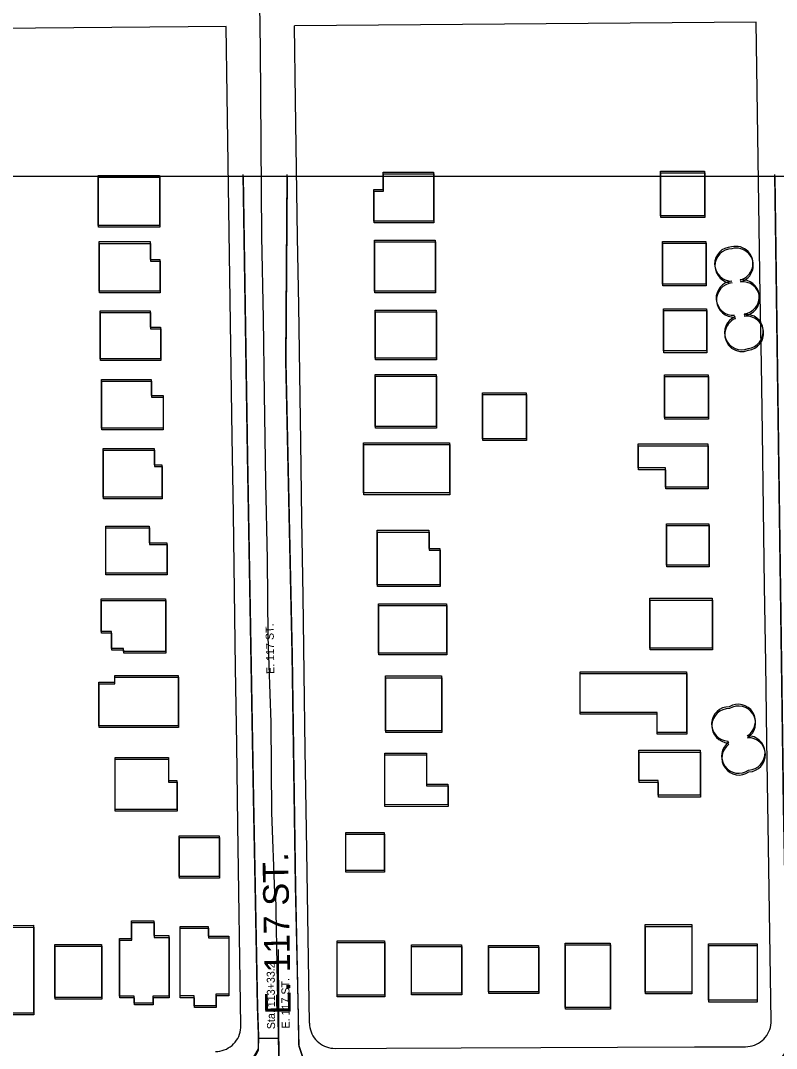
# Model space of a CAD drawing. Extents: x -25029 to 2274964, y -81170 to 687028.
# Drawn here: x 6380 to 6822, y -65259 to -64657 of the extents above; entities that cross this region are included whole.
import ezdxf

# ---------------------------------------------------------------- set-up
doc = ezdxf.new("R2010")
doc.units = 0
for name, color, linetype in [('60', 7, 'Continuous'), ('81911BEA - GE_X_CL_20', 7, 'Continuous'), ('81911BEA - GE_X_CL_50', 7, 'Continuous'), ('81911BEA - RW_X_Fee_RW', 7, 'Continuous'), ('BLDG', 7, 'Continuous'), ('GE_X_CL_2000', 7, 'Continuous'), ('PM_P_Stop_Line', 7, 'Continuous'), ('ROAD', 7, 'Continuous'), ('ROAD-NAME', 7, 'Continuous'), ('TREES', 7, 'Continuous')]:
    doc.layers.add(name, color=color, linetype=linetype)

msp = doc.modelspace()

# ---------------------------------------------------------------- linework, layer by layer
at = {"layer": '60'}
msp.add_lwpolyline([(5251.64, -64748.36), (10251.64, -64748.36), (10251.64, -68748.36), (5251.64, -68748.36)], close=True, dxfattribs=at)
at = {"layer": '81911BEA - GE_X_CL_20'}
msp.add_line((6529.29, -65167.69), (6531.62, -65290.2), dxfattribs=at)
at = {"layer": '81911BEA - GE_X_CL_50'}
msp.add_line((6531.6, -65287.7), (6531.09, -65200.65), dxfattribs=at)
at = {"layer": '81911BEA - RW_X_Fee_RW'}
for p, q in [((6500.46, -64660.81), (6220.46, -64663.14)), ((6810.47, -64658.22), (6540.46, -64660.47))]:
    msp.add_line(p, q, dxfattribs=at)
for points in [[(6509.18, -65245.17), (6507.43, -65127.69), (6506.73, -65080.82), (6506.06, -65035.83), (6505.39, -64990.83), (6504.72, -64945.84), (6504.04, -64900.84), (6503.45, -64860.85), (6502.85, -64820.85), (6502.25, -64780.85), (6501.66, -64740.86), (6501.06, -64700.86), (6500.46, -64660.81)], [(6549.18, -65243.74), (6547.49, -65130.45), (6546.79, -65083.95), (6546.12, -65038.95), (6545.45, -64993.96), (6544.78, -64948.97), (6544.1, -64903.97), (6543.51, -64863.97), (6542.91, -64823.98), (6542.31, -64783.98), (6541.71, -64743.99), (6541.11, -64703.99), (6540.46, -64660.47)], [(6819.2, -65242.29), (6817.49, -65127.59), (6816.75, -65078.18), (6816.07, -65033.18), (6815.4, -64988.18), (6814.73, -64943.19), (6814.06, -64898.2), (6813.46, -64858.2), (6812.86, -64818.2), (6812.26, -64778.21), (6811.66, -64738.21), (6811.07, -64698.22), (6810.47, -64658.22)], [(6549.18, -65243.74), (6549.26, -65245.04), (6549.45, -65246.32), (6549.75, -65247.59), (6550.15, -65248.82), (6550.66, -65250.02), (6551.28, -65251.16), (6551.99, -65252.25), (6552.79, -65253.27), (6553.68, -65254.22), (6554.64, -65255.09), (6555.68, -65255.87), (6556.78, -65256.56), (6557.94, -65257.16), (6559.14, -65257.65), (6560.39, -65258.03), (6561.66, -65258.3), (6562.95, -65258.46), (6564.25, -65258.52)], [(6804.26, -65257.51), (6805.58, -65257.45), (6806.89, -65257.27), (6808.17, -65256.98), (6809.42, -65256.57), (6810.64, -65256.06), (6811.8, -65255.44), (6812.91, -65254.73), (6813.95, -65253.92), (6814.91, -65253.02), (6815.79, -65252.04), (6816.58, -65250.98), (6817.28, -65249.86), (6817.87, -65248.69), (6818.36, -65247.46), (6818.74, -65246.2), (6819.01, -65244.91), (6819.16, -65243.6), (6819.2, -65242.29)], [(6494.25, -65260.31), (6495.56, -65260.25), (6496.87, -65260.07), (6498.15, -65259.78), (6499.41, -65259.37), (6500.62, -65258.86), (6501.78, -65258.24), (6502.89, -65257.53), (6503.93, -65256.72), (6504.89, -65255.82), (6505.77, -65254.84), (6506.56, -65253.78), (6507.26, -65252.66), (6507.85, -65251.49), (6508.34, -65250.27), (6508.72, -65249), (6508.99, -65247.71), (6509.14, -65246.41), (6509.18, -65245.17)], [(6564.25, -65258.52), (6594.35, -65258.39), (6637.98, -65258.21), (6684.43, -65258.01), (6729.43, -65257.83), (6774.43, -65257.64), (6804.26, -65257.51)]]:
    msp.add_lwpolyline(points, dxfattribs=at)
at = {"layer": 'BLDG'}
for points in [[(6586.94, -64756.08), (6592.37, -64756.08), (6592.37, -64745.91), (6621.74, -64745.91), (6621.74, -64774.63), (6586.94, -64774.63)], [(6780.17, -64771.49), (6754.57, -64771.49), (6754.57, -64745.42), (6780.17, -64745.42)], [(6461.58, -64747.88), (6461.58, -64777.14), (6425.58, -64777.14), (6425.58, -64747.88)], [(6461.78, -64748.88), (6461.78, -64778.14), (6425.78, -64778.14), (6425.78, -64748.88)], [(6587.14, -64757.1), (6592.57, -64757.1), (6592.57, -64746.93), (6621.94, -64746.93), (6621.94, -64775.65), (6587.14, -64775.65)], [(6780.37, -64772.53), (6754.77, -64772.53), (6754.77, -64746.46), (6780.37, -64746.46)], [(6456.16, -64786.63), (6456.17, -64797.04), (6461.68, -64797.04), (6461.68, -64815.59), (6426.3, -64815.59), (6426.29, -64786.63)], [(6456.36, -64787.63), (6456.36, -64798.04), (6461.87, -64798.04), (6461.87, -64816.59), (6426.49, -64816.59), (6426.49, -64787.63)], [(6622.73, -64785.79), (6622.74, -64815.64), (6587.27, -64815.64), (6587.26, -64785.79)], [(6622.93, -64786.81), (6622.93, -64816.66), (6587.46, -64816.66), (6587.46, -64786.81)], [(6755.75, -64811.52), (6755.74, -64786.51), (6780.93, -64786.51), (6780.94, -64811.52)], [(6755.94, -64812.56), (6755.94, -64787.55), (6781.13, -64787.55), (6781.13, -64812.56)], [(6456.11, -64827.01), (6456.11, -64836.66), (6462.06, -64836.66), (6462.06, -64855.12), (6426.86, -64855.12), (6426.86, -64827.01)], [(6456.3, -64828.01), (6456.3, -64837.66), (6462.25, -64837.66), (6462.25, -64856.12), (6427.05, -64856.12), (6427.05, -64828.01)], [(6623.24, -64826.68), (6623.24, -64854.71), (6587.67, -64854.71), (6587.67, -64826.68)], [(6623.43, -64827.7), (6623.43, -64855.73), (6587.86, -64855.73), (6587.86, -64827.7)], [(6756.34, -64850.55), (6756.34, -64825.9), (6781.48, -64825.9), (6781.48, -64850.55)], [(6756.53, -64851.59), (6756.53, -64826.94), (6781.67, -64826.94), (6781.67, -64851.59)], [(6623.37, -64864.33), (6623.38, -64894.75), (6587.72, -64894.75), (6587.71, -64864.33)], [(6623.56, -64865.35), (6623.56, -64895.77), (6587.9, -64895.77), (6587.9, -64865.35)], [(6756.85, -64889.41), (6756.84, -64864.48), (6782.38, -64864.48), (6782.39, -64889.41)], [(6757.03, -64890.45), (6757.03, -64865.52), (6782.57, -64865.52), (6782.57, -64890.45)], [(6456.61, -64867.24), (6456.62, -64876.64), (6463.58, -64876.64), (6463.58, -64895.78), (6427.64, -64895.78), (6427.63, -64867.24)], [(6456.8, -64868.24), (6456.8, -64877.64), (6463.76, -64877.64), (6463.76, -64896.78), (6427.82, -64896.78), (6427.82, -64868.24)], [(6675.92, -64901.97), (6650.46, -64901.97), (6650.45, -64875.07), (6675.91, -64875.07)], [(6676.1, -64903), (6650.64, -64903), (6650.64, -64876.1), (6676.1, -64876.1)], [(6458.44, -64907.61), (6458.44, -64917.09), (6462.86, -64917.09), (6462.86, -64936.11), (6428.57, -64936.11), (6428.57, -64907.61)], [(6631.18, -64933.62), (6580.74, -64933.63), (6580.74, -64904.22), (6631.18, -64904.21)], [(6631.36, -64934.65), (6580.92, -64934.65), (6580.92, -64905.24), (6631.36, -64905.24)], [(6782.17, -64930.22), (6757.35, -64930.22), (6757.35, -64919), (6741.44, -64919), (6741.44, -64904.94), (6782.17, -64904.94)], [(6782.35, -64931.26), (6757.53, -64931.26), (6757.53, -64920.04), (6741.62, -64920.04), (6741.62, -64905.98), (6782.35, -64905.98)], [(6458.62, -64908.61), (6458.62, -64918.09), (6463.04, -64918.09), (6463.04, -64937.11), (6428.75, -64937.11), (6428.75, -64908.61)], [(6455.51, -64953.1), (6455.52, -64962.85), (6465.76, -64962.84), (6465.76, -64980.48), (6430.07, -64980.49), (6430.06, -64953.1)], [(6455.69, -64954.1), (6455.69, -64963.85), (6465.93, -64963.85), (6465.93, -64981.49), (6430.24, -64981.49), (6430.24, -64954.1)], [(6619.08, -64955.44), (6619.09, -64966.1), (6625.46, -64966.1), (6625.46, -64987.38), (6588.86, -64987.38), (6588.85, -64955.44)], [(6619.26, -64956.46), (6619.26, -64967.12), (6625.63, -64967.12), (6625.63, -64988.4), (6589.03, -64988.4), (6589.03, -64956.46)], [(6782.74, -64951.65), (6782.75, -64975.82), (6758.06, -64975.82), (6758.05, -64951.65)], [(6782.92, -64952.69), (6782.92, -64976.86), (6758.23, -64976.86), (6758.23, -64952.69)], [(6440.45, -65026.4), (6440.45, -65024.53), (6433.4, -65024.53), (6433.4, -65014.66), (6427.5, -65014.66), (6427.5, -64995.59), (6465, -64995.58), (6465, -65026.39)], [(6440.62, -65027.4), (6440.62, -65025.53), (6433.57, -65025.53), (6433.57, -65015.66), (6427.67, -65015.66), (6427.67, -64996.59), (6465.17, -64996.59), (6465.17, -65027.4)], [(6629.39, -65027.32), (6589.65, -65027.33), (6589.65, -64998.48), (6629.39, -64998.47)], [(6784.72, -64995.22), (6784.72, -65024.33), (6748.25, -65024.33), (6748.25, -64995.22)], [(6784.89, -64996.26), (6784.89, -65025.37), (6748.42, -65025.37), (6748.42, -64996.26)], [(6629.56, -65028.35), (6589.82, -65028.35), (6589.82, -64999.5), (6629.56, -64999.5)], [(6472.5, -65069.82), (6426.12, -65069.83), (6426.12, -65044.27), (6435.32, -65044.27), (6435.32, -65040.4), (6472.5, -65040.39)], [(6626.38, -65040.68), (6626.38, -65072.66), (6593.67, -65072.66), (6593.67, -65040.68)], [(6752.47, -65073.75), (6752.47, -65062), (6707.44, -65062.01), (6707.43, -65038.24), (6769.64, -65038.23), (6769.65, -65073.75)], [(6752.63, -65074.79), (6752.63, -65063.04), (6707.6, -65063.04), (6707.6, -65039.27), (6769.81, -65039.27), (6769.81, -65074.79)], [(6472.66, -65070.83), (6426.28, -65070.83), (6426.28, -65045.27), (6435.48, -65045.27), (6435.48, -65041.4), (6472.66, -65041.4)], [(6626.54, -65041.7), (6626.54, -65073.68), (6593.83, -65073.68), (6593.83, -65041.7)], [(6466.7, -65088.26), (6466.7, -65101.72), (6471.65, -65101.72), (6471.65, -65118.78), (6435.52, -65118.79), (6435.52, -65088.27)], [(6617.57, -65085.85), (6617.57, -65103.92), (6630.13, -65103.91), (6630.13, -65115.94), (6593.23, -65115.95), (6593.23, -65085.85)], [(6617.73, -65086.87), (6617.73, -65104.94), (6630.29, -65104.94), (6630.29, -65116.97), (6593.39, -65116.97), (6593.39, -65086.87)], [(6777.63, -65110.43), (6753.18, -65110.43), (6753.18, -65101.85), (6741.81, -65101.85), (6741.81, -65084.12), (6777.63, -65084.12)], [(6777.79, -65111.47), (6753.34, -65111.47), (6753.34, -65102.89), (6741.97, -65102.89), (6741.97, -65085.16), (6777.79, -65085.16)], [(6466.86, -65089.27), (6466.86, -65102.73), (6471.81, -65102.73), (6471.81, -65119.79), (6435.68, -65119.79), (6435.68, -65089.27)], [(6496.4, -65134.22), (6496.4, -65157.97), (6473.03, -65157.97), (6473.03, -65134.22)], [(6496.55, -65135.23), (6496.55, -65158.98), (6473.18, -65158.98), (6473.18, -65135.23)], [(6592.91, -65132.24), (6592.91, -65154.42), (6570.42, -65154.42), (6570.42, -65132.24)], [(6593.06, -65133.26), (6593.06, -65155.44), (6570.57, -65155.44), (6570.57, -65133.26)], [(6458.24, -65183.87), (6458.24, -65192.55), (6467.05, -65192.54), (6467.06, -65227.88), (6457.64, -65227.89), (6457.64, -65232.11), (6446.71, -65232.11), (6446.71, -65228.01), (6438.1, -65228.01), (6438.09, -65194.23), (6445.21, -65194.23), (6445.21, -65183.87)], [(6458.39, -65184.87), (6458.39, -65193.55), (6467.2, -65193.55), (6467.2, -65228.89), (6457.78, -65228.89), (6457.78, -65233.11), (6446.85, -65233.11), (6446.85, -65229.01), (6438.24, -65229.01), (6438.24, -65195.23), (6445.36, -65195.23), (6445.36, -65184.87)], [(6387.83, -65186.52), (6387.84, -65237.97), (6359.53, -65237.98), (6359.52, -65186.53)], [(6387.98, -65187.52), (6387.98, -65238.97), (6359.67, -65238.97), (6359.67, -65187.52)], [(6489.98, -65187.26), (6489.98, -65192.84), (6502, -65192.84), (6502.01, -65226.73), (6494.51, -65226.73), (6494.51, -65233.55), (6481.78, -65233.55), (6481.78, -65227.84), (6473.54, -65227.84), (6473.53, -65187.26)], [(6490.13, -65188.27), (6490.13, -65193.85), (6502.15, -65193.85), (6502.15, -65227.74), (6494.65, -65227.74), (6494.65, -65234.56), (6481.92, -65234.56), (6481.92, -65228.85), (6473.68, -65228.85), (6473.68, -65188.27)], [(6772.72, -65186.08), (6772.73, -65225.59), (6745.51, -65225.59), (6745.5, -65186.08)], [(6772.87, -65187.12), (6772.87, -65226.63), (6745.65, -65226.63), (6745.65, -65187.12)], [(6593.16, -65195.54), (6593.17, -65227.36), (6565.37, -65227.36), (6565.36, -65195.54)], [(6593.31, -65196.56), (6593.31, -65228.38), (6565.51, -65228.38), (6565.51, -65196.56)], [(6725.04, -65196.96), (6725.05, -65234.59), (6698.72, -65234.6), (6698.71, -65196.97)], [(6427.62, -65197.71), (6427.63, -65228.76), (6400.38, -65228.76), (6400.37, -65197.71)], [(6427.77, -65198.71), (6427.77, -65229.76), (6400.52, -65229.76), (6400.52, -65198.71)], [(6638.2, -65197.91), (6638.21, -65226.22), (6608.84, -65226.23), (6608.83, -65197.92)], [(6638.35, -65198.94), (6638.35, -65227.25), (6608.98, -65227.25), (6608.98, -65198.94)], [(6683.23, -65198.36), (6683.24, -65225.36), (6654, -65225.36), (6653.99, -65198.36)], [(6683.38, -65199.39), (6683.38, -65226.39), (6654.14, -65226.39), (6654.14, -65199.39)], [(6725.19, -65198), (6725.19, -65235.63), (6698.86, -65235.63), (6698.86, -65198)], [(6810.93, -65197.35), (6810.94, -65230.38), (6782.53, -65230.39), (6782.52, -65197.36)], [(6811.08, -65198.4), (6811.08, -65231.43), (6782.67, -65231.43), (6782.67, -65198.4)]]:
    msp.add_lwpolyline(points, close=True, dxfattribs=at)
at = {"layer": 'GE_X_CL_2000'}
msp.add_lwpolyline([(6519.56, -64621.84), (6520.31, -64674.13), (6521.15, -64783.69), (6522.19, -64831.61), (6522.72, -64875.62), (6523.48, -64927.33), (6524.45, -64972.53), (6524.96, -65017.61), (6526.57, -65067.9), (6527.08, -65120.44), (6528.73, -65167.71)], dxfattribs=at)
at = {"layer": 'PM_P_Stop_Line'}
msp.add_line((6531.4, -65252.66), (6519.19, -65252.74), dxfattribs=at)
at = {"layer": 'ROAD'}
for points in [[(6510.22, -64747.35), (6512.78, -64911.36), (6516.26, -65111.54), (6518.61, -65233.99), (6519.21, -65250.42), (6519.13, -65258.72), (6516.4, -65263.85), (6510.99, -65269.67), (6504.75, -65273.31), (6500.04, -65274.21), (6472.95, -65274.91), (6256.36, -65275.83), (6243.11, -65276), (6236.89, -65273.88), (6230.07, -65267.81), (6225.44, -65260.66), (6223.26, -65251.6), (6221.32, -65178.16), (6218.22, -64987.75), (6215.93, -64850.42), (6215.96, -64747.39)], [(6510.42, -64748.36), (6512.96, -64912.37), (6516.42, -65112.55), (6518.75, -65235), (6519.35, -65251.43), (6519.27, -65259.73), (6516.54, -65264.86), (6511.13, -65270.68), (6504.89, -65274.32), (6500.18, -65275.22), (6473.09, -65275.92), (6256.5, -65276.81), (6243.25, -65276.98), (6237.03, -65274.86), (6230.21, -65268.79), (6225.58, -65261.64), (6223.4, -65252.58), (6221.47, -65179.14), (6218.39, -64988.73), (6216.12, -64851.39), (6216.16, -64748.36)], [(6821.19, -64747.31), (6823.96, -64946.94), (6826.3, -65117.3), (6828.79, -65244.19), (6828.79, -65254.27), (6828.14, -65259.7), (6824.46, -65264.99), (6821.33, -65268.59), (6815.99, -65271.5), (6811.08, -65272.7), (6570.97, -65273.59), (6557.99, -65273.33), (6551.24, -65269.61), (6545.37, -65263.45), (6543.08, -65256.35), (6542.75, -65239.55), (6541.13, -65163.32), (6539.05, -65027.7), (6535.41, -64856.1), (6536.19, -64747.35)], [(6821.39, -64748.36), (6824.14, -64947.99), (6826.46, -65118.35), (6828.93, -65245.24), (6828.93, -65255.32), (6828.28, -65260.75), (6824.6, -65266.04), (6821.47, -65269.64), (6816.13, -65272.55), (6811.22, -65273.75), (6571.11, -65274.61), (6558.13, -65274.35), (6551.38, -65270.63), (6545.51, -65264.46), (6543.22, -65257.36), (6542.89, -65240.56), (6541.28, -65164.33), (6539.22, -65028.71), (6535.6, -64857.11), (6536.39, -64748.36)]]:
    msp.add_lwpolyline(points, dxfattribs=at)
at = {"layer": 'TREES'}
for centre, radius, start, end in [((6796.15, -64799.72), 10, 90.77412, 270.77412), ((6796.34, -64800.77), 10, 90.76712, 270.76712), ((6798.57, -64799.39), 10, 284.77287, 104.77287), ((6798.76, -64800.44), 10, 284.76587, 104.76587), ((6797.03, -64819.69), 10, 94.26144, 274.26144), ((6797.22, -64820.74), 10, 94.25444, 274.25444), ((6802.27, -64818.99), 10, 276.59582, 96.59582), ((6802.46, -64820.04), 10, 276.58882, 96.58882), ((6798, -64830.43), 0.194, 112.55373, 292.55373), ((6803.43, -64829.07), 0.146, 276.5783, 96.5783), ((6804.6, -64839.15), 10, 276.57834, 96.57834), ((6803.62, -64830.12), 0.146, 276.5713, 96.5713), ((6804.78, -64840.2), 10, 276.57134, 96.57134), ((6801.91, -64839.85), 10, 112.55373, 292.55373), ((6802.09, -64840.9), 10, 112.54673, 292.54673), ((6798.18, -64831.48), 0.194, 112.54673, 292.54673), ((6794.36, -65068.72), 10, 87.97954, 267.97954), ((6799.99, -65067.22), 10, 301.85469, 121.85469), ((6800.14, -65068.27), 10, 301.84769, 121.84769), ((6794.51, -65069.77), 10, 87.97254, 267.97254), ((6805.65, -65085.7), 10, 272.22893, 92.22893), ((6805.81, -65086.75), 10, 272.22193, 92.22193), ((6800.22, -65087.57), 10, 125.61419, 305.61419), ((6800.37, -65088.62), 10, 125.60719, 305.60719), ((6794.2, -65079.07), 0.412, 118.35715, 298.35715), ((6794.35, -65080.12), 0.412, 118.35015, 298.35015)]:
    msp.add_arc(centre, radius, start, end, dxfattribs=at)

# ---------------------------------------------------------------- texts
at = {"layer": '81911BEA - GE_X_CL_50'}
for s, p in [('Sta. 113+33.2', (6529.12, -65247.26)), ('E. 117 ST.', (6537.64, -65246.87))]:
    msp.add_text(s, height=4.68, rotation=90.33894, dxfattribs=at).set_placement(p)
at = {"layer": 'ROAD-NAME'}
for height, rotation, p in [(4.68, 90.9978, (6528.73, -65039.47)), (15, 90.9908, (6538.36, -65238.48))]:
    msp.add_text('E. 117 ST.', height=height, rotation=rotation, dxfattribs=at).set_placement(p)

doc.saveas('drawing.dxf')
